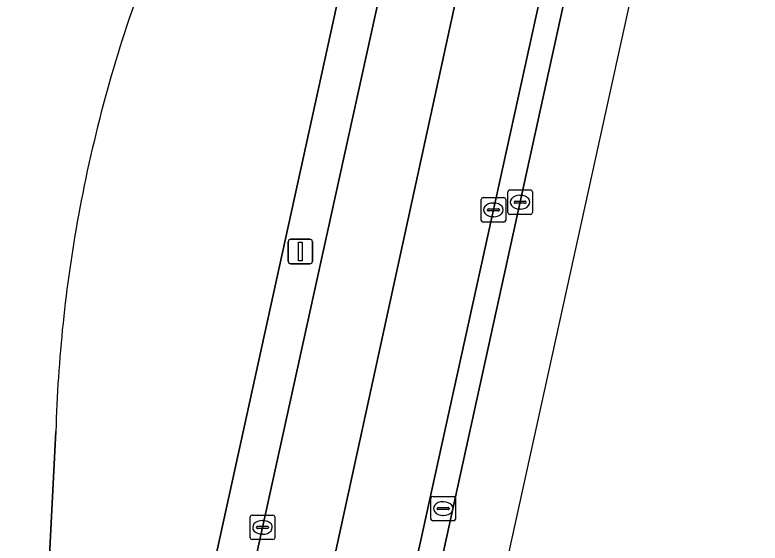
# Model space of a CAD drawing. Extents: x 162172 to 163187, y 382874 to 383685.
# Drawn here: x 163131.97 to 163162.4, y 382986.62 to 383008.17 of the extents above; entities that cross this region are included whole.
import ezdxf

# ---------------------------------------------------------------- set-up
doc = ezdxf.new("R2010")
doc.units = 0
for name, color, linetype in [('IMGEO_Berm_gesloten', 7, 'Continuous'), ('IMGEO_Berm_groen', 7, 'Continuous'), ('IMGEO_Kolk', 7, 'Continuous'), ('IMGEO_Lichtmast', 7, 'Continuous'), ('IMGEO_Rijbaan_regionaal_gesloten', 7, 'Continuous'), ('IMGEO_Rioolput', 7, 'Continuous')]:
    doc.layers.add(name, color=color, linetype=linetype)

msp = doc.modelspace()

# ---------------------------------------------------------------- linework, layer by layer
at = {"layer": 'IMGEO_Berm_gesloten'}
msp.add_lwpolyline([(163156.069, 383020.988), (163154.151, 383012.232), (163151.454, 382999.976), (163149.255, 382989.968), (163147.31, 382981.165), (163144.827, 382969.851), (163140.973, 382952.343), (163136.681, 382932.889), (163132.729, 382915.039), (163130.06, 382902.945), (163129.875, 382902.107), (163130.862, 382901.889), (163131.045, 382902.718), (163135.01, 382920.742), (163140.367, 382944.826), (163145.001, 382965.971), (163149.595, 382986.838), (163156.838, 383019.849), (163159.222, 383030.703), (163159.814, 383033.521)], dxfattribs=at)
at = {"layer": 'IMGEO_Berm_groen'}
msp.add_lwpolyline([(163144.883, 383000), (163146.857, 383008.965), (163152.139, 383033.902), (163150.743, 383034.209), (163150.561, 383033.379), (163132.311, 382950.327), (163133.84, 382949.988), (163134.631, 382953.616), (163135.247, 382956.514), (163135.282, 382956.678), (163137.436, 382966.222), (163142.077, 382987.26)], close=True, dxfattribs=at)
for points in [[(163127.76, 382951.334), (163132.311, 382950.327), (163150.561, 383033.379)], [(163133.639, 382991.168), (163132.895, 382976.788), (163131.31, 382968.797), (163129.081, 382959.856)], [(163132.895, 382976.788), (163133.639, 382991.168)]]:
    msp.add_lwpolyline(points, dxfattribs=at)
for centre, radius, start, end in [((163191.568, 382989.56), 57.955, 159.89074, 169.62253), ((163191.568, 382989.56), 57.955, 159.89074, 169.62253), ((163191.362, 382989.606), 57.744, 169.63044, 178.45016), ((163191.362, 382989.606), 57.744, 169.63044, 178.45016)]:
    msp.add_arc(centre, radius, start, end, dxfattribs=at)
at = {"layer": 'IMGEO_Kolk'}
for p, q in [((163152.096, 383000.106), (163152.096, 383000.958)), ((163152.171, 383001.032), (163153.023, 383001.032)), ((163152.584, 383000.812), (163152.609, 383000.812)), ((163153.097, 383000.958), (163153.097, 383000.106)), ((163151.006, 382999.791), (163151.006, 383000.643)), ((163151.081, 383000.717), (163151.933, 383000.717)), ((163151.494, 383000.497), (163151.519, 383000.497)), ((163152.007, 383000.643), (163152.007, 382999.791)), ((163152.355, 383000.526), (163152.355, 383000.538)), ((163152.793, 383000.489), (163152.395, 383000.489)), ((163152.398, 383000.575), (163152.796, 383000.575)), ((163152.839, 383000.538), (163152.839, 383000.526)), ((163151.265, 383000.211), (163151.265, 383000.223)), ((163151.703, 383000.174), (163151.305, 383000.174)), ((163151.308, 383000.26), (163151.706, 383000.26)), ((163151.749, 383000.223), (163151.749, 383000.211)), ((163152.607, 383000.252), (163152.582, 383000.252)), ((163151.517, 382999.937), (163151.492, 382999.937)), ((163153.023, 383000.032), (163152.171, 383000.032)), ((163151.933, 382999.717), (163151.081, 382999.717)), ((163141.575, 382986.835), (163141.575, 382987.687)), ((163141.65, 382987.761), (163142.502, 382987.761)), ((163142.576, 382987.687), (163142.576, 382986.835)), ((163142.063, 382987.541), (163142.088, 382987.541)), ((163141.834, 382987.255), (163141.834, 382987.267)), ((163142.272, 382987.218), (163141.874, 382987.218)), ((163141.877, 382987.304), (163142.275, 382987.304)), ((163142.318, 382987.267), (163142.318, 382987.255)), ((163142.502, 382986.761), (163141.65, 382986.761)), ((163142.086, 382986.981), (163142.061, 382986.981))]:
    msp.add_line(p, q, dxfattribs=at)
for points in [[(163152.096, 383000.106), (163152.096, 383000.958)], [(163152.171, 383001.032), (163153.023, 383001.032)], [(163153.097, 383000.958), (163153.097, 383000.106)], [(163151.006, 382999.791), (163151.006, 383000.643)], [(163151.081, 383000.717), (163151.933, 383000.717)], [(163152.007, 383000.643), (163152.007, 382999.791)], [(163153.023, 383000.032), (163152.171, 383000.032)], [(163151.933, 382999.717), (163151.081, 382999.717)], [(163141.575, 382986.835), (163141.575, 382987.687)], [(163141.65, 382987.761), (163142.502, 382987.761)], [(163142.576, 382987.687), (163142.576, 382986.835)], [(163142.502, 382986.761), (163141.65, 382986.761)]]:
    msp.add_lwpolyline(points, dxfattribs=at)
for centre, radius, start, end in [((163152.173, 383000.956), 0.0765, 91.552, 178.448), ((163152.173, 383000.956), 0.0765, 91.552, 178.448), ((163153.021, 383000.956), 0.0765, 1.552, 88.448), ((163153.021, 383000.956), 0.0765, 1.552, 88.448), ((163151.083, 383000.641), 0.0765, 91.552, 178.448), ((163151.083, 383000.641), 0.0765, 91.552, 178.448), ((163151.931, 383000.641), 0.0765, 1.552, 88.448), ((163151.931, 383000.641), 0.0765, 1.552, 88.448), ((163152.395, 383000.535), 0.0403, 85.8775, 175.7526), ((163152.392, 383000.525), 0.0366, 178.938, 274.7102), ((163152.796, 383000.532), 0.043, 264.8664, 352.4533), ((163152.8, 383000.537), 0.0386, 1.7309, 96.639), ((163151.305, 383000.22), 0.0403, 85.8775, 175.7526), ((163151.302, 383000.21), 0.0366, 178.938, 274.7102), ((163151.706, 383000.217), 0.043, 264.8664, 352.4533), ((163151.71, 383000.222), 0.0386, 1.7309, 96.639), ((163152.173, 383000.108), 0.0765, 181.552, 268.448), ((163152.173, 383000.108), 0.0765, 181.552, 268.448), ((163153.021, 383000.108), 0.0765, 271.552, 358.448), ((163153.021, 383000.108), 0.0765, 271.552, 358.448), ((163151.083, 382999.793), 0.0765, 181.552, 268.448), ((163151.083, 382999.793), 0.0765, 181.552, 268.448), ((163151.931, 382999.793), 0.0765, 271.552, 358.448), ((163151.931, 382999.793), 0.0765, 271.552, 358.448), ((163141.652, 382987.685), 0.0765, 91.552, 178.448), ((163141.652, 382987.685), 0.0765, 91.552, 178.448), ((163142.5, 382987.685), 0.0765, 1.552, 88.448), ((163142.5, 382987.685), 0.0765, 1.552, 88.448), ((163141.874, 382987.264), 0.0403, 85.8775, 175.7526), ((163141.871, 382987.254), 0.0366, 178.938, 274.7102), ((163142.275, 382987.261), 0.043, 264.8664, 352.4533), ((163142.279, 382987.266), 0.0386, 1.7309, 96.639), ((163141.652, 382986.837), 0.0765, 181.552, 268.448), ((163141.652, 382986.837), 0.0765, 181.552, 268.448), ((163142.5, 382986.837), 0.0765, 271.552, 358.448), ((163142.5, 382986.837), 0.0765, 271.552, 358.448)]:
    msp.add_arc(centre, radius, start, end, dxfattribs=at)
for centre, major_axis, ratio, start_param, end_param in [((163152.583, 383000.532), (-0.387, 0.002), 0.722429, 4.712389, 7.853982), ((163152.608, 383000.532), (-0.39, 0.002), 0.717154, 1.570796, 4.712389), ((163151.493, 383000.217), (-0.387, 0.002), 0.722429, 4.712389, 7.853982), ((163151.518, 383000.217), (-0.39, 0.002), 0.717154, 1.570796, 4.712389), ((163142.062, 382987.261), (-0.387, 0.002), 0.722429, 4.712389, 7.853982), ((163142.087, 382987.261), (-0.39, 0.002), 0.717154, 1.570796, 4.712389)]:
    msp.add_ellipse(centre, major_axis=major_axis, ratio=ratio, start_param=start_param, end_param=end_param, dxfattribs=at)
at = {"layer": 'IMGEO_Lichtmast'}
for p, q in [((163143.225, 382999.02), (163144.015, 382999.02)), ((163144.015, 382999.02), (163143.225, 382999.02)), ((163143.125, 382998.12), (163143.125, 382998.92)), ((163143.125, 382998.92), (163143.125, 382998.12)), ((163144.115, 382998.92), (163144.115, 382998.12)), ((163144.115, 382998.12), (163144.115, 382998.92)), ((163144.015, 382998.02), (163143.225, 382998.02)), ((163143.225, 382998.02), (163144.015, 382998.02))]:
    msp.add_line(p, q, dxfattribs=at)
msp.add_lwpolyline([(163143.545, 382998.895), (163143.695, 382998.895), (163143.695, 382998.145), (163143.545, 382998.145), (163143.545, 382998.895)], dxfattribs=at)
for centre, start, end in [((163143.225, 382998.92), 90, 180), ((163143.225, 382998.92), 90, 180), ((163144.015, 382998.92), 0, 90), ((163144.015, 382998.92), 360, 90), ((163143.225, 382998.12), 180, 270), ((163143.225, 382998.12), 180, 270), ((163144.015, 382998.12), 270, 0), ((163144.015, 382998.12), 270, 0)]:
    msp.add_arc(centre, 0.1, start, end, dxfattribs=at)
at = {"layer": 'IMGEO_Rijbaan_regionaal_gesloten'}
for points in [[(163155.601, 383034.629), (163152.461, 383035.455), (163152.139, 383033.902), (163146.857, 383008.965), (163144.883, 383000), (163142.077, 382987.26), (163137.436, 382966.222), (163135.282, 382956.678), (163135.247, 382956.514), (163134.631, 382953.616), (163133.84, 382949.988), (163131.91, 382941.141), (163131.203, 382937.923), (163129.193, 382928.59), (163128.465, 382925.363), (163127.151, 382919.319)], [(163125.348, 382914.002), (163124.352, 382911.484), (163123.955, 382910.513), (163122.46, 382903.745), (163126.849, 382902.775), (163155.601, 383034.629)], [(163158.847, 383033.776), (163155.601, 383034.629), (163126.849, 382902.775), (163129.875, 382902.107), (163130.06, 382902.945), (163132.729, 382915.039), (163136.681, 382932.889), (163140.973, 382952.343), (163144.827, 382969.851), (163147.31, 382981.165), (163149.255, 382989.968), (163151.454, 382999.976), (163154.151, 383012.232), (163156.069, 383020.988)]]:
    msp.add_lwpolyline(points, dxfattribs=at)
msp.add_lwpolyline([(163132.054, 382901.625), (163148.675, 382970.495), (163162.396, 383032.842), (163159.814, 383033.521), (163159.222, 383030.703), (163156.838, 383019.849), (163149.595, 382986.838), (163145.001, 382965.971), (163140.367, 382944.826), (163135.01, 382920.742), (163131.045, 382902.718), (163130.862, 382901.889)], close=True, dxfattribs=at)
at = {"layer": 'IMGEO_Rioolput'}
for p, q in [((163148.956, 382987.601), (163148.956, 382988.453)), ((163149.031, 382988.527), (163149.883, 382988.527)), ((163149.444, 382988.307), (163149.469, 382988.307)), ((163149.957, 382988.453), (163149.957, 382987.601)), ((163149.215, 382988.021), (163149.215, 382988.033)), ((163149.653, 382987.984), (163149.255, 382987.984)), ((163149.258, 382988.07), (163149.656, 382988.07)), ((163149.699, 382988.033), (163149.699, 382988.021)), ((163149.467, 382987.747), (163149.442, 382987.747)), ((163149.883, 382987.527), (163149.031, 382987.527))]:
    msp.add_line(p, q, dxfattribs=at)
for points in [[(163148.956, 382987.601), (163148.956, 382988.453)], [(163149.031, 382988.527), (163149.883, 382988.527)], [(163149.957, 382988.453), (163149.957, 382987.601)], [(163149.883, 382987.527), (163149.031, 382987.527)]]:
    msp.add_lwpolyline(points, dxfattribs=at)
for centre, radius, start, end in [((163149.033, 382988.451), 0.0765, 91.552, 178.448), ((163149.033, 382988.451), 0.0765, 91.552, 178.448), ((163149.881, 382988.451), 0.0765, 1.552, 88.448), ((163149.881, 382988.451), 0.0765, 1.552, 88.448), ((163149.255, 382988.03), 0.0403, 85.8775, 175.7526), ((163149.252, 382988.02), 0.0366, 178.938, 274.7102), ((163149.656, 382988.027), 0.043, 264.8664, 352.4533), ((163149.66, 382988.032), 0.0386, 1.7309, 96.639), ((163149.033, 382987.603), 0.0765, 181.552, 268.448), ((163149.033, 382987.603), 0.0765, 181.552, 268.448), ((163149.881, 382987.603), 0.0765, 271.552, 358.448), ((163149.881, 382987.603), 0.0765, 271.552, 358.448)]:
    msp.add_arc(centre, radius, start, end, dxfattribs=at)
for centre, major_axis, ratio, start_param, end_param in [((163149.443, 382988.027), (-0.387, 0.002), 0.722429, 4.712389, 7.853982), ((163149.468, 382988.027), (-0.39, 0.002), 0.717154, 1.570796, 4.712389)]:
    msp.add_ellipse(centre, major_axis=major_axis, ratio=ratio, start_param=start_param, end_param=end_param, dxfattribs=at)

doc.saveas('drawing.dxf')
